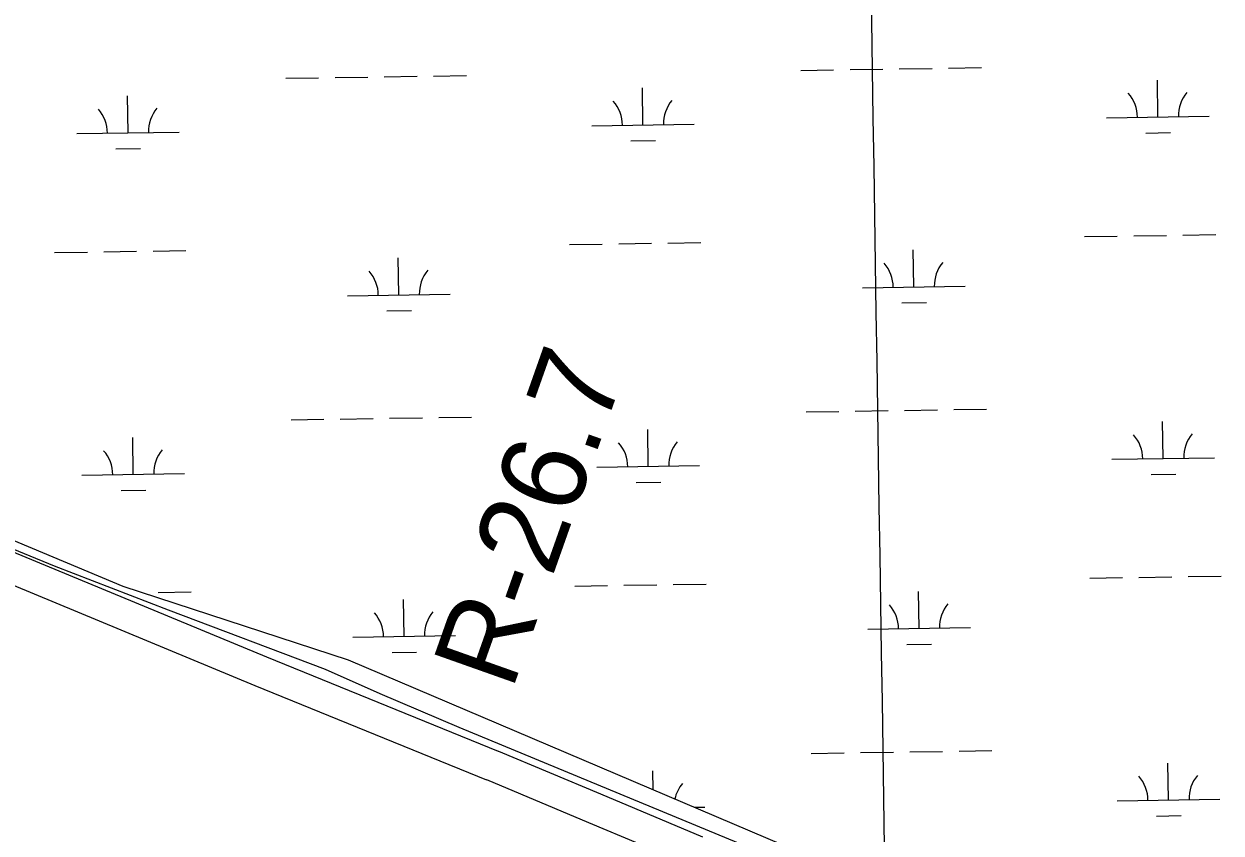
# Model space of a CAD drawing. Extents: x 3823584 to 3861785, y 301729 to 327625.
# Drawn here: x 3847983 to 3849149, y 323165 to 323953 of the extents above; entities that cross this region are included whole.
import ezdxf

# ---------------------------------------------------------------- set-up
doc = ezdxf.new("R2010")
doc.units = 0
for name, color, linetype in [('V-GRID-MAJR', 7, 'Continuous'), ('V-LEVE-TOET', 7, 'Continuous'), ('V-RIVR-RANG-IDEN', 7, 'Continuous'), ('V-ROAD-CNTR', 7, 'Continuous'), ('V-WETL-SWMP', 7, 'Continuous')]:
    doc.layers.add(name, color=color, linetype=linetype)

msp = doc.modelspace()

# ---------------------------------------------------------------- linework, layer by layer
at = {"layer": 'V-GRID-MAJR'}
msp.add_spline([(3849065.214, 307483.094), (3848970.941, 313540.09), (3848876.6210000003, 319600.17), (3848782.301, 325660.246), (3848782.253, 325663.333)], degree=3, dxfattribs=at)
at = {"layer": 'V-LEVE-TOET'}
for points in [[(3848329.879, 323300.179), (3848276.461, 323324.058), (3848123.3850000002, 323381.66000000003), (3848012.427, 323424.576), (3847924.285, 323460.646)], [(3848678.897, 323154.885), (3848406.741, 323267.59500000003), (3848329.879, 323300.179)]]:
    msp.add_lwpolyline(points, dxfattribs=at)
at = {"layer": 'V-ROAD-CNTR'}
for points in [[(3848445.133082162, 323244.1747929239), (3848219.4366667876, 323335.9666601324), (3847961.895584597, 323442.641114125)], [(3848433.830917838, 323216.3852070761), (3848208.0453332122, 323308.2133398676), (3847950.3664154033, 323414.944885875)], [(3848644.181343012, 323160.8294302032), (3848544.7204727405, 323202.44402871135), (3848445.279262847, 323244.1144404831)], [(3848632.6106569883, 323133.1505697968), (3848533.13352726, 323174.77197128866), (3848433.6847371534, 323216.4455595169)]]:
    msp.add_lwpolyline(points, dxfattribs=at)
at = {"layer": 'V-WETL-SWMP'}
for p, q in [((3848739.6510142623, 323907.59000153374), (3848771.6472005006, 323908.08334184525)), ((3848787.6452936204, 323908.33001200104), (3848819.6414798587, 323908.8233523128)), ((3848835.6395729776, 323909.0700224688), (3848867.6357592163, 323909.5633627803)), ((3848883.633852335, 323909.81003293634), (3848915.630038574, 323910.30337324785)), ((3848237.8028316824, 323899.85214374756), (3848269.7990179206, 323900.34548405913)), ((3848285.7971110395, 323900.59215421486), (3848317.7932972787, 323901.0854945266)), ((3848333.791390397, 323901.3321646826), (3848365.787576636, 323901.82550499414)), ((3848381.785669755, 323902.07217515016), (3848413.7818559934, 323902.56551546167)), ((3849087.707955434, 323862.2086022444), (3849087.152911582, 323898.20429577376)), ((3848084.0115902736, 323846.732886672), (3848083.456546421, 323882.7285802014)), ((3848585.859772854, 323854.4707444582), (3848585.3047290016, 323890.4664379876)), ((3849037.7139144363, 323861.4377580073), (3849137.701996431, 323862.97944648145)), ((3848034.0175492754, 323845.96204243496), (3848134.0056312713, 323847.50373090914)), ((3848535.865731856, 323853.69990022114), (3848635.8538138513, 323855.24158869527)), ((3848574.0991163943, 323838.85658776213), (3848598.0962560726, 323839.2265929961)), ((3849075.9472989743, 323846.5944455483), (3849099.944438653, 323846.9644507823)), ((3848072.2509338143, 323831.11872997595), (3848096.248073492, 323831.48873521)), ((3849016.0884214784, 323745.6586880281), (3849048.0846077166, 323746.15202833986)), ((3849064.082700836, 323746.3986984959), (3849096.0788870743, 323746.8920388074)), ((3849112.076980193, 323747.1387089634), (3849144.0731664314, 323747.6320492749)), ((3848060.386335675, 323730.9229829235), (3848092.3825219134, 323731.416323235)), ((3848108.380615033, 323731.66299339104), (3848140.3768012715, 323732.15633370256)), ((3848514.240238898, 323737.9208302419), (3848546.2364251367, 323738.4141705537)), ((3848562.234518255, 323738.6608407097), (3848594.230704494, 323739.1541810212)), ((3848610.228797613, 323739.4008511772), (3848642.2249838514, 323739.89419148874)), ((3848849.7601845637, 323696.65863574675), (3848849.2051407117, 323732.65432927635)), ((3848012.3920563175, 323730.18297245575), (3848044.3882425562, 323730.6763127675)), ((3848347.9120019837, 323688.92077796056), (3848347.356958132, 323724.91647149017)), ((3848799.766143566, 323695.8877915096), (3848899.7542255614, 323697.4294799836)), ((3848297.917960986, 323688.14993372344), (3848397.9060429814, 323689.6916221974)), ((3848336.151345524, 323673.3066212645), (3848360.148485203, 323673.67662649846)), ((3848837.999528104, 323681.0444790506), (3848861.996667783, 323681.41448428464)), ((3848242.931976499, 323567.21693972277), (3848274.9281627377, 323567.7102800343)), ((3848290.9262558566, 323567.95695019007), (3848322.9224420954, 323568.4502905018)), ((3848338.9205352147, 323568.69696065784), (3848370.916721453, 323569.19030096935)), ((3848386.9148145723, 323569.43697112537), (3848418.9110008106, 323569.9303114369)), ((3848744.7801590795, 323574.95479750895), (3848776.7763453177, 323575.44813782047)), ((3848792.774438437, 323575.69480797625), (3848824.770624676, 323576.188148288)), ((3848840.7687177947, 323576.434818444), (3848872.7649040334, 323576.92815875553)), ((3848888.7629971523, 323577.17482891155), (3848920.7591833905, 323577.66816922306)), ((3848590.9889176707, 323521.8355404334), (3848590.4338738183, 323557.8312339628)), ((3849092.837100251, 323529.5733982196), (3849092.282056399, 323565.56909174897)), ((3848089.1407350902, 323514.09768264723), (3848088.5856912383, 323550.0933761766)), ((3848540.994876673, 323521.06469619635), (3848640.982958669, 323522.6063846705)), ((3849042.8430592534, 323528.8025539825), (3849142.831141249, 323530.34424245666)), ((3848039.146694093, 323513.32683841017), (3848139.1347760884, 323514.8685268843)), ((3849081.0764437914, 323513.9592415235), (3849105.0735834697, 323514.3292467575)), ((3848077.380078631, 323498.48352595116), (3848101.3772183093, 323498.85353118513)), ((3848579.2282612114, 323506.22138373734), (3848603.2254008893, 323506.5913889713)), ((3848079.455480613, 323405.0147519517), (3847967.0666002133, 323451.88193907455)), ((3848298.955280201, 323333.20800296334), (3848079.455480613, 323405.01475195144)), ((3848519.3693837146, 323405.28562621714), (3848551.3655699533, 323405.7789665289)), ((3848567.3636630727, 323406.0256366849), (3848599.359849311, 323406.5189769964)), ((3848615.357942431, 323406.76564715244), (3848647.354128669, 323407.25898746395)), ((3849021.217566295, 323413.0234840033), (3849053.213752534, 323413.51682431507)), ((3849069.2118456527, 323413.7634944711), (3849101.208031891, 323414.2568347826)), ((3849117.2061250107, 323414.5035049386), (3849149.202311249, 323414.99684525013)), ((3848113.5097598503, 323399.02778936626), (3848145.5059460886, 323399.52112967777)), ((3848854.8893293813, 323364.02343172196), (3848854.3342855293, 323400.01912525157)), ((3848353.0411468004, 323356.2855739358), (3848352.486102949, 323392.2812674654)), ((3848804.8952883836, 323363.25258748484), (3848904.8833703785, 323364.7942759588)), ((3848303.0471058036, 323355.51472969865), (3848403.035187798, 323357.0564181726)), ((3848843.128672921, 323348.4092750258), (3848867.1258126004, 323348.77928025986)), ((3848341.280490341, 323340.67141723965), (3848365.27763002, 323341.0414224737)), ((3848877.5331574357, 323087.03081088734), (3848298.955280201, 323333.20800296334)), ((3848749.9093038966, 323242.31959348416), (3848781.9054901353, 323242.8129337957)), ((3848797.9035832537, 323243.05960395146), (3848829.899769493, 323243.5529442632)), ((3848845.897862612, 323243.79961441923), (3848877.89404885, 323244.29295473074)), ((3848893.89214197, 323244.53962488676), (3848925.888328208, 323245.0329651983)), ((3849097.9662450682, 323196.9381941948), (3849097.411201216, 323232.9338877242)), ((3848595.845366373, 323206.88521973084), (3848595.563018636, 323225.196029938)), ((3849047.97220407, 323196.1673499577), (3849147.960286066, 323197.7090384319)), ((3848635.9652810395, 323189.81472960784), (3848646.1121034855, 323189.9711806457)), ((3849086.205588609, 323181.32403749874), (3849110.202728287, 323181.6940427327))]:
    msp.add_line(p, q, dxfattribs=at)
for centre, radius, start, end in [((3849032.4642827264, 323861.8316746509), 35.24628790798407, 0.11153799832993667, 41.65519633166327), ((3849142.93698722, 323863.53502260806), 35.24628790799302, 140.11153433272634, 181.65519266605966), ((3848530.6161001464, 323854.0938168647), 35.24628790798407, 0.11153799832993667, 41.65519633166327), ((3848641.0888046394, 323855.7971648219), 35.24628790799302, 140.11153433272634, 181.65519266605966), ((3848028.767917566, 323846.35595907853), 35.24628790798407, 0.11153799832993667, 41.65519633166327), ((3848139.240622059, 323848.0593070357), 35.24628790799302, 140.11153433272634, 181.65519266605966), ((3848794.516511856, 323696.28170815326), 35.24628790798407, 0.11153799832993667, 41.65519633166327), ((3848904.989216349, 323697.98505611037), 35.24628790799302, 140.11153433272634, 181.65519266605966), ((3848292.6683292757, 323688.5438503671), 35.24628790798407, 0.11153799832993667, 41.65519633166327), ((3848403.1410337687, 323690.2471983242), 35.24628790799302, 140.11153433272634, 181.65519266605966), ((3848535.745244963, 323521.4586128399), 35.24628790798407, 0.11153799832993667, 41.65519633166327), ((3848646.217949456, 323523.1619607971), 35.24628790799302, 140.11153433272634, 181.65519266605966), ((3849037.5934275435, 323529.1964706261), 35.24628790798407, 0.11153799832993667, 41.65519633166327), ((3849148.066132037, 323530.8998185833), 35.24628790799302, 140.11153433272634, 181.65519266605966), ((3848033.8970623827, 323513.72075505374), 35.24628790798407, 0.11153799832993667, 41.65519633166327), ((3848144.369766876, 323515.4241030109), 35.24628790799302, 140.11153433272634, 181.65519266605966), ((3848799.6456566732, 323363.64650412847), 35.24628790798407, 0.11153799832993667, 41.65519633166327), ((3848910.118361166, 323365.3498520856), 35.24628790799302, 140.11153433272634, 181.65519266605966), ((3848297.7974740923, 323355.9086463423), 35.24628790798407, 0.11153799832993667, 41.65519633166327), ((3848408.2701785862, 323357.6119942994), 35.24628790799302, 140.11153433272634, 181.65519266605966), ((3849042.7225723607, 323196.5612666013), 35.24628790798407, 0.11153799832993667, 41.65519633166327), ((3849153.1952768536, 323198.2646145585), 35.24628790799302, 140.11153433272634, 181.65519266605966), ((3848651.3470942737, 323190.5267567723), 35.24628790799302, 140.11153433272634, 167.871678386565)]:
    msp.add_arc(centre, radius, start, end, dxfattribs=at)

# ---------------------------------------------------------------- texts
at = {"layer": 'V-RIVR-RANG-IDEN'}
msp.add_text('R-26.7', height=82.99999800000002, rotation=70.50310787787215, dxfattribs=at).set_placement((3848458.055, 323302.409))

doc.saveas('drawing.dxf')
